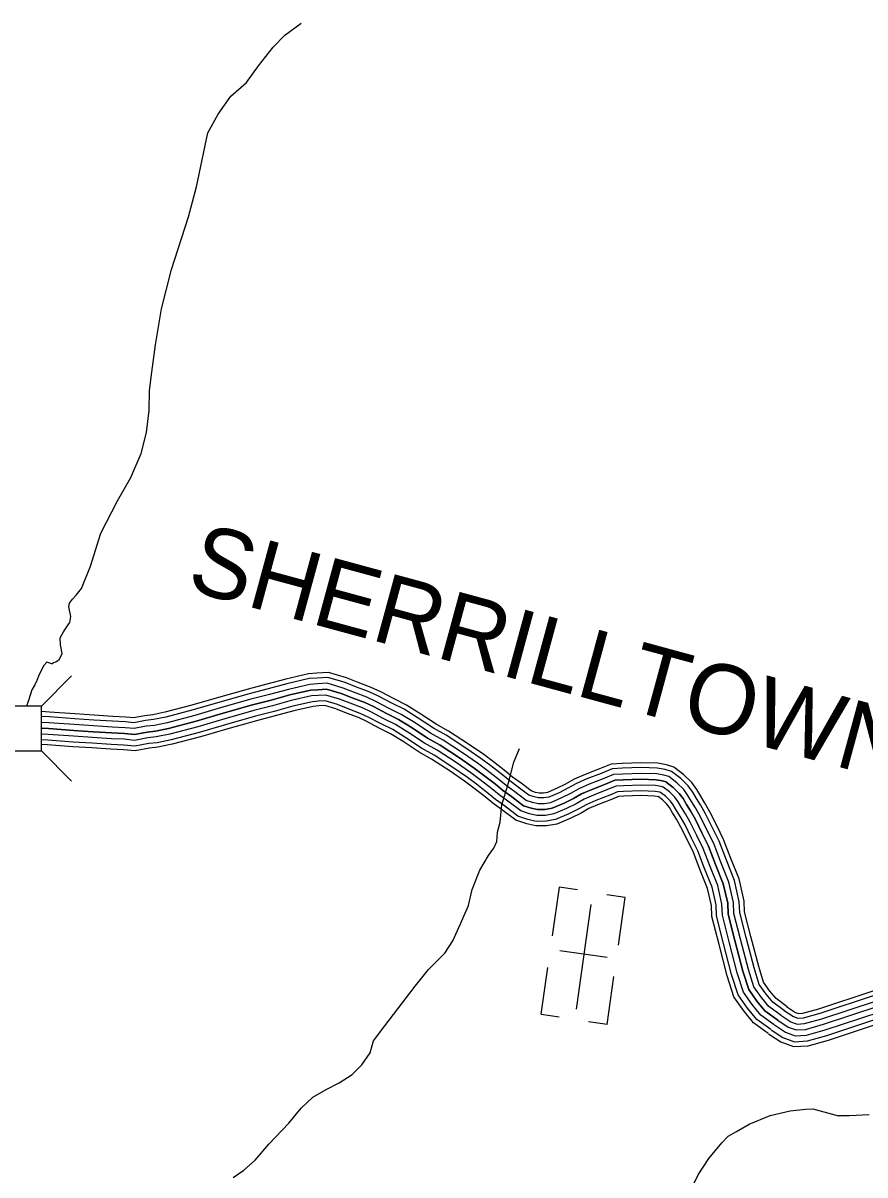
# Model space of a CAD drawing. Extents: x 1788175 to 1969470, y 584502 to 738744.
# Drawn here: x 1902498 to 1906980, y 624345 to 630475 of the extents above; entities that cross this region are included whole.
import ezdxf

# ---------------------------------------------------------------- set-up
doc = ezdxf.new("R2010")
doc.units = 0
for name, color, linetype in [('DESIGN - ROW - Right-of-Way and Easement Labels', 7, 'Continuous'), ('DESIGN - TRANSPORTATION - Text', 7, 'Continuous'), ('DESIGN - UTILITIES - Cable (Underground) with Text', 7, 'Continuous'), ('SURVEY - CONTOURS - Index with Text', 7, 'Continuous'), ('SURVEY - DRAINAGE - Storm Sewer', 7, 'Continuous')]:
    doc.layers.add(name, color=color, linetype=linetype)

msp = doc.modelspace()

# ---------------------------------------------------------------- linework, layer by layer
at = {"layer": 'DESIGN - TRANSPORTATION - Text'}
for points in [[(1902652, 627064.3), (1902660.3, 627072.1), (1902672.2, 627076.3), (1902690, 627088.6), (1902699.8, 627104.7), (1902707.6, 627120.8), (1902697, 627166.7), (1902696.5, 627202.8), (1902714.1, 627235.1), (1902741.5, 627277.5), (1902747.4, 627285.6), (1902753, 627317.7), (1902742.3, 627367.6), (1902746.1, 627387.7), (1902761.8, 627410), (1902781.5, 627430.3), (1902809, 627466.7), (1902857.4, 627585.6), (1902913.1, 627760.6), (1903000.7, 627932), (1903073, 628057.2), (1903127.3, 628184.1), (1903155.8, 628296.7), (1903170.3, 628413), (1903170.9, 628519.2), (1903183.6, 628617.5), (1903203.7, 628762), (1903235.2, 628954.7), (1903288.4, 629163.7), (1903378.6, 629443.3), (1903422.5, 629604.1), (1903482.8, 629890.2), (1903537.4, 629990.3), (1903604.1, 630085.3), (1903687, 630158.6), (1903751.8, 630247.6), (1903830.5, 630346.9), (1903891.6, 630409.8), (1903978.7, 630475.1)], [(1902652, 627064.3), (1902626, 627073.3), (1902609.5, 627056.8), (1902585, 627008.1), (1902571.2, 626976.8), (1902561.3, 626953.7), (1902544.8, 626927.3), (1902538.2, 626904.2), (1902525, 626864.5), (1902517.7, 626839.8)], [(1903617.5, 624332.2), (1903673, 624371.1), (1903734.2, 624424), (1903807, 624509.1), (1903913.5, 624620.8), (1903978.4, 624699.8), (1904041.6, 624758.8), (1904111, 624799.8), (1904180.5, 624834.8), (1904249.9, 624879.9), (1904301.2, 624930.7), (1904346.3, 624995.4), (1904363.4, 625059.7), (1904424.4, 625138.7), (1904516.7, 625260.2), (1904585.5, 625349.2), (1904656.3, 625438.4), (1904743, 625525.7), (1904786.2, 625590.4), (1904826.9, 625681.1), (1904869.6, 625779.8), (1904888.5, 625864.2), (1904929.1, 625966.9), (1904976.1, 626045.7), (1905003.5, 626084.1), (1905021, 626120.4), (1905024.4, 626168.5), (1905037.7, 626222.8), (1905046.5, 626315), (1905061.9, 626361.3), (1905082.9, 626431.7), (1905111.5, 626542.2), (1905140.2, 626615.4)], [(1905722, 623877.5), (1905803.1, 623940.7), (1905896.3, 623996.1), (1905939.8, 624028.8), (1905969.5, 624051.2), (1905995, 624087.7), (1905996.5, 624129.7), (1906009.9, 624172), (1906048.7, 624258.6), (1906091.6, 624345.3), (1906148.4, 624432.3), (1906217.2, 624515.3), (1906250.7, 624551.9), (1906296.4, 624576.5), (1906363.8, 624615.6), (1906475.1, 624661.2), (1906580.7, 624686.7), (1906662.6, 624695.9), (1906701.3, 624697.8), (1906838.6, 624659.2)], [(1907001.4, 624665), (1906896.7, 624659.2), (1906838.6, 624659.2)]]:
    msp.add_lwpolyline(points, dxfattribs=at)
at = {"layer": 'DESIGN - UTILITIES - Cable (Underground) with Text'}
for p, q in [((1905351.5, 625876.6), (1905314.8, 625618.4)), ((1905450.2, 625862.6), (1905352.1, 625876.5)), ((1905703.7, 625822.5), (1905605, 625836.5)), ((1905667.5, 625568.3), (1905703.7, 625822.5)), ((1905607.5, 625501.7), (1905356.4, 625537.4)), ((1905290.7, 625449.1), (1905255.2, 625200.2)), ((1905607.4, 625146.1), (1905643.8, 625401.6)), ((1905255.4, 625200.1), (1905352.7, 625186.3)), ((1905607.2, 625146.1), (1905508.7, 625160.1))]:
    msp.add_line(p, q, dxfattribs=at)
msp.add_lwpolyline([(1905521.1, 625784.4), (1905441.8, 625226.9)], dxfattribs=at)
at = {"layer": 'SURVEY - CONTOURS - Index with Text'}
for points in [[(1906566.3, 625240.3), (1906506.5, 625283.4), (1906473.4, 625323.3), (1906440.2, 625371), (1906413.8, 625453.7), (1906372.3, 625614.8), (1906338.7, 625745.8), (1906336, 625802.5), (1906309.5, 625920.6), (1906265.8, 626030), (1906227.2, 626131.1), (1906190.5, 626204.2), (1906154.4, 626278.3), (1906125.8, 626327.4), (1906105.4, 626361.1), (1906085.1, 626396.3), (1906057.6, 626433.7), (1906016.3, 626473.9), (1905961.7, 626515.9), (1905922.8, 626528.3), (1905876.9, 626535.8), (1905788.3, 626538.9), (1905688.1, 626535.4), (1905628.3, 626531.8), (1905565.9, 626505.9), (1905489.5, 626476.4), (1905431.9, 626451.1), (1905386.4, 626425.4), (1905341.2, 626402.9), (1905289.3, 626380.9), (1905268.2, 626377.3), (1905245.3, 626377), (1905225.7, 626381.3), (1905203.6, 626388.7), (1905149.6, 626429.8), (1905104.4, 626462.2), (1905067.5, 626492.5), (1905003.1, 626543.1), (1904950.6, 626581.9), (1904869.7, 626638.4), (1904763.1, 626707.4), (1904697.1, 626744.3), (1904616.1, 626798.1), (1904538.9, 626846), (1904473.7, 626878.5), (1904402, 626916.2), (1904350.9, 626939.8), (1904282.4, 626965.7), (1904220.9, 626990.2), (1904124.1, 627018.5), (1904062.6, 627015), (1904017.3, 627011.9), (1904017.3, 627011.9), (1903896.9, 626984.3), (1903796.3, 626956.6), (1903696.2, 626931.1), (1903539.3, 626886.4), (1903396.9, 626844.6), (1903252.5, 626807.2), (1903189, 626793.6), (1903146.1, 626789.1), (1903087.2, 626777.8), (1903045.4, 626782), (1902975.8, 626785.1), (1902876.6, 626791.7), (1902774.9, 626798.2), (1902640.2, 626808.4), (1902595.9, 626810.6)], [(1906551.3, 625219.4), (1906488.8, 625264.4), (1906452.9, 625307.8), (1906416.9, 625359.5), (1906389, 625446.6), (1906347.4, 625608.4), (1906313.1, 625742), (1906310.4, 625799.1), (1906284.8, 625913), (1906241.8, 626020.7), (1906203.6, 626120.8), (1906167.5, 626192.8), (1906131.7, 626266.2), (1906103.7, 626314.3), (1906083.3, 626348), (1906063.5, 626382.2), (1906038.2, 626416.8), (1905999.5, 626454.5), (1905949.6, 626492.8), (1905916.8, 626503.2), (1905874.4, 626510.1), (1905788.3, 626513.2), (1905689.3, 626509.7), (1905634.1, 626506.4), (1905575.5, 626482), (1905499.3, 626452.7), (1905443.4, 626428.1), (1905398.5, 626402.7), (1905351.9, 626379.5), (1905296.6, 626356.1), (1905270.6, 626351.6), (1905242.6, 626351.2), (1905218.8, 626356.5), (1905191.4, 626365.6), (1905134.3, 626409.1), (1905088.8, 626441.8), (1905051.4, 626472.5), (1904987.5, 626522.6), (1904935.6, 626561), (1904855.4, 626617.1), (1904749.9, 626685.4), (1904683.7, 626722.3), (1904602.2, 626776.4), (1904526.4, 626823.5), (1904462, 626855.6), (1904390.7, 626893.1), (1904340.9, 626916.1), (1904273, 626941.8), (1904212.5, 626965.9), (1904121.1, 626992.6), (1904064.2, 626989.3), (1904021, 626986.4), (1904021, 626986.4), (1903903.2, 626959.4), (1903802.9, 626931.7), (1903702.9, 626906.2), (1903546.4, 626861.7), (1903403.7, 626819.8), (1903258.4, 626782.2), (1903193.1, 626768.2), (1903149.9, 626763.6), (1903088.4, 626751.8), (1903043.5, 626756.4), (1902974.4, 626759.4), (1902874.9, 626766), (1902773.2, 626772.5), (1902638.6, 626782.7), (1902595.9, 626784.8)], [(1906533.2, 625194.3), (1906467.5, 625241.6), (1906428.2, 625289), (1906388.8, 625345.6), (1906359.2, 625438), (1906317.3, 625600.7), (1906282.3, 625737.3), (1906279.6, 625794.9), (1906255.1, 625903.8), (1906213, 626009.4), (1906175.2, 626108.3), (1906139.7, 626179.1), (1906104.4, 626251.6), (1906077.1, 626298.5), (1906056.6, 626332.2), (1906037.5, 626365.2), (1906014.7, 626396.3), (1905979.1, 626431), (1905935, 626464.9), (1905909.6, 626473), (1905871.3, 626479.2), (1905788.2, 626482.2), (1905690.8, 626478.8), (1905641.2, 626475.8), (1905587, 626453.2), (1905511.1, 626424), (1905457.3, 626400.3), (1905413, 626375.3), (1905364.9, 626351.3), (1905305.4, 626326.2), (1905273.4, 626320.6), (1905239.5, 626320.1), (1905210.5, 626326.5), (1905176.7, 626337.9), (1905115.8, 626384.2), (1905069.9, 626417.2), (1905032, 626448.3), (1904968.7, 626498), (1904917.5, 626535.8), (1904838, 626591.3), (1904733.9, 626658.8), (1904667.5, 626695.8), (1904585.4, 626750.3), (1904511.2, 626796.4), (1904447.8, 626828), (1904376.9, 626865.3), (1904328.9, 626887.5), (1904261.8, 626912.9), (1904202.4, 626936.5), (1904117.6, 626961.4), (1904066.1, 626958.4), (1904025.5, 626955.7), (1904025.5, 626955.7), (1903910.8, 626929.3), (1903810.8, 626901.8), (1903711, 626876.3), (1903555.1, 626831.9), (1903412, 626789.9), (1903265.5, 626752), (1903198, 626737.5), (1903154.4, 626732.9), (1903089.7, 626720.5), (1903041.3, 626725.4), (1902972.7, 626728.5), (1902872.9, 626735.1), (1902771, 626741.6), (1902636.6, 626751.7), (1902595.9, 626753.8)], [(1906515.1, 625169.1), (1906446.2, 625218.7), (1906403.5, 625270.2), (1906360.7, 625331.7), (1906329.4, 625429.4), (1906287.3, 625593), (1906251.5, 625732.7), (1906248.8, 625790.8), (1906225.4, 625894.6), (1906184.1, 625998.1), (1906146.8, 626095.7), (1906111.9, 626165.3), (1906077, 626237), (1906050.4, 626282.6), (1906030, 626316.4), (1906011.6, 626348.2), (1905991.2, 626375.9), (1905958.8, 626407.5), (1905920.4, 626437), (1905902.3, 626442.8), (1905868.3, 626448.3), (1905788.2, 626451.2), (1905692.3, 626447.8), (1905648.3, 626445.2), (1905598.6, 626424.4), (1905522.9, 626395.3), (1905471.2, 626372.6), (1905427.6, 626347.9), (1905377.9, 626323.2), (1905314.2, 626296.2), (1905276.3, 626289.7), (1905236.3, 626289.1), (1905202.2, 626296.6), (1905162, 626310.1), (1905097.4, 626359.2), (1905051, 626392.6), (1905012.6, 626424.1), (1904949.9, 626473.3), (1904899.4, 626510.6), (1904820.7, 626565.6), (1904717.9, 626632.2), (1904651.4, 626669.3), (1904568.7, 626724.3), (1904496.1, 626769.3), (1904433.7, 626800.4), (1904363.2, 626837.5), (1904316.9, 626858.9), (1904250.6, 626884), (1904192.3, 626907.2), (1904114, 626930.1), (1904068, 626927.4), (1904030.1, 626924.9), (1903974.2, 626912.1), (1903918.4, 626899.3), (1903818.8, 626871.8), (1903719.1, 626846.4), (1903563.7, 626802.1), (1903420.2, 626760), (1903272.7, 626721.9), (1903202.9, 626706.8), (1903158.9, 626702.2), (1903091.1, 626689.2), (1903039, 626694.5), (1902971, 626697.5), (1902870.9, 626704.1), (1902768.8, 626710.7), (1902634.7, 626720.8), (1902595.9, 626722.8)], [(1902595.9, 626722.8), (1902634.7, 626720.8), (1902768.8, 626710.7), (1902870.9, 626704.1), (1902971, 626697.5), (1903039, 626694.5), (1903091.1, 626689.2), (1903158.9, 626702.2), (1903202.9, 626706.8), (1903272.7, 626721.9), (1903420.2, 626760), (1903563.7, 626802.1), (1903719.1, 626846.4), (1903818.8, 626871.8), (1903918.4, 626899.3), (1903974.2, 626912.1), (1904030.1, 626924.9), (1904068, 626927.4), (1904114, 626930.1), (1904192.3, 626907.2), (1904250.6, 626884), (1904316.9, 626858.9), (1904363.2, 626837.5), (1904433.7, 626800.4), (1904496.1, 626769.3), (1904568.7, 626724.3)], [(1906497, 625144), (1906424.8, 625195.9), (1906378.8, 625251.4), (1906332.6, 625317.8), (1906299.6, 625420.8), (1906257.3, 625585.3), (1906220.7, 625728.1), (1906217.9, 625786.6), (1906195.7, 625885.4), (1906155.2, 625986.9), (1906118.4, 626083.2), (1906084.1, 626151.6), (1906049.6, 626222.3), (1906023.8, 626266.8), (1906003.3, 626300.6), (1905985.6, 626331.2), (1905967.7, 626355.5), (1905938.5, 626384.1), (1905905.8, 626409.1), (1905895.1, 626412.5), (1905865.2, 626417.4), (1905788.2, 626420.1), (1905693.7, 626416.8), (1905655.4, 626414.5), (1905610.1, 626395.7), (1905534.8, 626366.7), (1905485.1, 626344.8), (1905442.1, 626320.5), (1905390.8, 626295), (1905323, 626266.3), (1905279.2, 626258.7), (1905233.1, 626258), (1905193.9, 626266.7), (1905147.3, 626282.3), (1905079, 626334.3), (1905032.1, 626368), (1904993.2, 626399.9), (1904931.1, 626448.6), (1904881.4, 626485.5), (1904803.4, 626539.9), (1904701.9, 626605.7), (1904635.2, 626642.9), (1904551.9, 626698.2), (1904481, 626742.2), (1904419.6, 626772.9), (1904349.5, 626809.7), (1904304.9, 626830.3), (1904239.4, 626855.1), (1904182.2, 626877.8), (1904110.4, 626898.8), (1904070, 626896.5), (1904034.6, 626894.1), (1904034.6, 626894.1), (1903926, 626869.2), (1903826.7, 626841.9), (1903727.2, 626816.4), (1903572.3, 626772.3), (1903428.5, 626730.1), (1903279.8, 626691.7), (1903207.8, 626676.2), (1903163.5, 626671.5), (1903092.5, 626657.9), (1903036.8, 626663.6), (1902969.3, 626666.6), (1902868.9, 626673.2), (1902766.7, 626679.8), (1902632.8, 626689.9), (1902595.9, 626691.7)], [(1906478.9, 625118.8), (1906403.5, 625173), (1906354.1, 625232.6), (1906304.5, 625303.9), (1906269.8, 625412.2), (1906227.3, 625577.6), (1906189.9, 625723.5), (1906187.1, 625782.4), (1906166, 625876.2), (1906126.3, 625975.6), (1906090, 626070.7), (1906056.3, 626137.9), (1906022.3, 626207.7), (1905997.1, 626251), (1905976.6, 626284.8), (1905959.6, 626314.2), (1905944.3, 626335.1), (1905918.1, 626360.6), (1905891.3, 626381.2), (1905887.9, 626382.3), (1905862.2, 626386.5), (1905788.2, 626389.1), (1905695.2, 626385.9), (1905662.5, 626383.9), (1905621.6, 626366.9), (1905546.6, 626338), (1905499, 626317.1), (1905456.6, 626293.1), (1905403.8, 626266.8), (1905331.8, 626236.3), (1905282.1, 626227.7), (1905230, 626227), (1905185.6, 626236.8), (1905132.7, 626254.5), (1905060.5, 626309.4), (1905013.2, 626343.4), (1904973.8, 626375.8), (1904912.3, 626424), (1904863.3, 626460.3), (1904786.1, 626514.2), (1904685.9, 626579.1), (1904619.1, 626616.4), (1904535.2, 626672.1), (1904465.8, 626715.1), (1904405.4, 626745.3), (1904335.8, 626781.9), (1904292.9, 626801.7), (1904228.2, 626826.2), (1904172.1, 626848.5), (1904106.9, 626867.6), (1904071.9, 626865.6), (1904039.1, 626863.4), (1904039.1, 626863.4), (1903933.6, 626839.1), (1903834.7, 626811.9), (1903735.3, 626786.5), (1903580.9, 626742.5), (1903436.7, 626700.2), (1903287, 626661.5), (1903212.7, 626645.5), (1903168, 626640.8), (1903093.9, 626626.6), (1903034.5, 626632.6), (1902967.6, 626635.6), (1902866.9, 626642.3), (1902764.5, 626648.8), (1902630.8, 626658.9), (1902595.9, 626660.7)], [(1906464.4, 625098.7), (1906386.5, 625154.8), (1906334.4, 625217.7), (1906282.1, 625292.8), (1906246.1, 625405.3), (1906203.3, 625571.4), (1906165.3, 625719.8), (1906162.5, 625779.1), (1906142.3, 625868.8), (1906103.3, 625966.6), (1906067.4, 626060.8), (1906034.2, 626126.9), (1906000.4, 626196.1), (1905975.8, 626238.4), (1905955.4, 626272.2), (1905938.9, 626300.7), (1905925.5, 626318.8), (1905901.9, 626341.9), (1905879.6, 626359), (1905882.1, 626358.2), (1905859.7, 626361.8), (1905788.2, 626364.4), (1905696.4, 626361.2), (1905668.1, 626359.5), (1905630.8, 626343.9), (1905556, 626315.1), (1905510.1, 626294.9), (1905468.2, 626271.3), (1905414.1, 626244.3), (1905338.8, 626212.5), (1905284.3, 626203.1), (1905227.5, 626202.2), (1905179, 626212.9), (1905120.9, 626232.4), (1905045.8, 626289.5), (1904998.1, 626323.8), (1904958.3, 626356.5), (1904897.4, 626404.3), (1904848.8, 626440.2), (1904772.3, 626493.6), (1904673.1, 626557.9), (1904606.2, 626595.3), (1904521.8, 626651.3), (1904453.8, 626693.5), (1904394.1, 626723.3), (1904324.8, 626759.7), (1904283.4, 626778.9), (1904219.2, 626803.1), (1904164, 626825.1), (1904104, 626842.7), (1904073.4, 626840.9), (1904042.8, 626838.8), (1904042.8, 626838.8), (1903939.6, 626815.2), (1903841, 626788), (1903741.7, 626762.6), (1903587.7, 626718.8), (1903443.3, 626676.4), (1903292.7, 626637.5), (1903216.6, 626621.1), (1903171.7, 626616.4), (1903095, 626601.7), (1903032.7, 626608), (1902966.2, 626610.9), (1902865.3, 626617.6), (1902762.8, 626624.2), (1902629.3, 626634.3), (1902595.9, 626635.9)], [(1904568.7, 626724.3), (1904651.4, 626669.3), (1904717.9, 626632.2), (1904820.7, 626565.6), (1904899.4, 626510.6), (1904949.9, 626473.3), (1905012.6, 626424.1), (1905051, 626392.6), (1905097.4, 626359.2), (1905162, 626310.1), (1905202.2, 626296.6), (1905236.3, 626289.1), (1905276.3, 626289.7), (1905314.2, 626296.2), (1905377.9, 626323.2), (1905427.6, 626347.9), (1905471.2, 626372.6), (1905522.9, 626395.3), (1905598.6, 626424.4), (1905648.3, 626445.2), (1905692.3, 626447.8), (1905788.2, 626451.2), (1905868.3, 626448.3), (1905902.3, 626442.8), (1905920.4, 626437), (1905958.8, 626407.5), (1905991.2, 626375.9), (1906011.6, 626348.2), (1906030, 626316.4), (1906050.4, 626282.6), (1906077, 626237), (1906111.9, 626165.3), (1906146.8, 626095.7), (1906184.1, 625998.1), (1906225.4, 625894.6), (1906248.8, 625790.8), (1906251.5, 625732.7), (1906287.3, 625593), (1906329.4, 625429.4), (1906360.7, 625331.7), (1906403.5, 625270.2), (1906446.2, 625218.7), (1906515.1, 625169.1)], [(1906481.1, 625117.3), (1906543, 625076.6), (1906603.9, 625054.4), (1906673.6, 625058.1), (1906777.3, 625087.7), (1907069.9, 625184.3), (1907393, 625295), (1907780.3, 625426), (1907825, 625438.9), (1907868.9, 625455.1), (1907908.8, 625483.9), (1907939.4, 625549.9), (1907954.4, 625606.5), (1907973, 625688.2)], [(1906498.1, 625143.2), (1906557, 625104.5), (1906608.6, 625085.6), (1906668.4, 625088.9), (1906768.1, 625117.3), (1907060, 625213.7), (1907383, 625324.4), (1907771, 625455.6), (1907815.3, 625468.4), (1907854.2, 625482.7), (1907884.1, 625504.2), (1907910.1, 625560.4), (1907924.3, 625613.9), (1907942.7, 625695.1)], [(1906515.1, 625169.1), (1906571, 625132.4), (1906613.2, 625116.9), (1906663.3, 625119.6), (1906759, 625147), (1907050.1, 625243.1), (1907373, 625353.7), (1907761.8, 625485.2), (1907805.7, 625497.9), (1907839.5, 625510.3), (1907859.4, 625524.6), (1907880.8, 625571), (1907894.2, 625621.3), (1907912.5, 625701.9)], [(1906515.1, 625169.1), (1906571, 625132.4), (1906613.2, 625116.9), (1906663.3, 625119.6), (1906759, 625147), (1907050.1, 625243.1), (1907373, 625353.7), (1907761.8, 625485.2), (1907805.7, 625497.9), (1907839.5, 625510.3), (1907859.4, 625524.6), (1907880.8, 625571), (1907894.2, 625621.3), (1907912.5, 625701.9)], [(1906532.1, 625195), (1906585, 625160.3), (1906617.9, 625148.2), (1906658.1, 625150.4), (1906749.9, 625176.6), (1907040.2, 625272.5), (1907363, 625383.1), (1907752.5, 625514.8), (1907796, 625527.3), (1907824.8, 625538), (1907834.7, 625545), (1907851.6, 625581.6), (1907864.1, 625628.7), (1907882.3, 625708.8)], [(1906549.1, 625220.9), (1906599, 625188.2), (1906622.6, 625179.5), (1906653, 625181.2), (1906740.8, 625206.2), (1907030.3, 625301.9), (1907353, 625412.4), (1907743.3, 625544.4), (1907786.4, 625556.8), (1907810.2, 625565.6), (1907809.9, 625565.4), (1907822.3, 625592.2), (1907834, 625636.1), (1907852, 625715.6)], [(1906562.7, 625241.6), (1906610.2, 625210.4), (1906626.4, 625204.5), (1906648.9, 625205.7), (1906733.5, 625229.9), (1907022.5, 625325.3), (1907345.1, 625435.8), (1907735.9, 625568), (1907778.7, 625580.3), (1907798.4, 625587.6), (1907790.2, 625581.7), (1907799, 625600.6), (1907810, 625642), (1907827.9, 625721.1)], [(1906467, 625095.8), (1906531.4, 625053.5), (1906600, 625028.4), (1906677.8, 625032.6), (1906784.8, 625063.1), (1907078.1, 625160), (1907401.3, 625270.7), (1907788, 625401.5), (1907833, 625414.4), (1907881.1, 625432.2), (1907929.3, 625466.9), (1907963.6, 625541.1), (1907979.4, 625600.3), (1907998, 625682.5)]]:
    msp.add_lwpolyline(points, dxfattribs=at)
at = {"layer": 'SURVEY - DRAINAGE - Storm Sewer'}
for p, q in [((1902595.9, 626839.8), (1902756.5, 627000.4)), ((1902595.9, 626602.2), (1902756.5, 626441.6))]:
    msp.add_line(p, q, dxfattribs=at)
msp.add_lwpolyline([(1902595.9, 626839.8), (1902358.3, 626839.8), (1902358.3, 626602.2), (1902595.9, 626602.2)], close=True, dxfattribs=at)

# ---------------------------------------------------------------- texts
at = {"layer": 'DESIGN - ROW - Right-of-Way and Easement Labels'}
msp.add_text('SHERRILLTOWN', height=369.999, rotation=344.80609, dxfattribs=at).set_placement((1903359.5, 627461.8))

doc.saveas('drawing.dxf')
